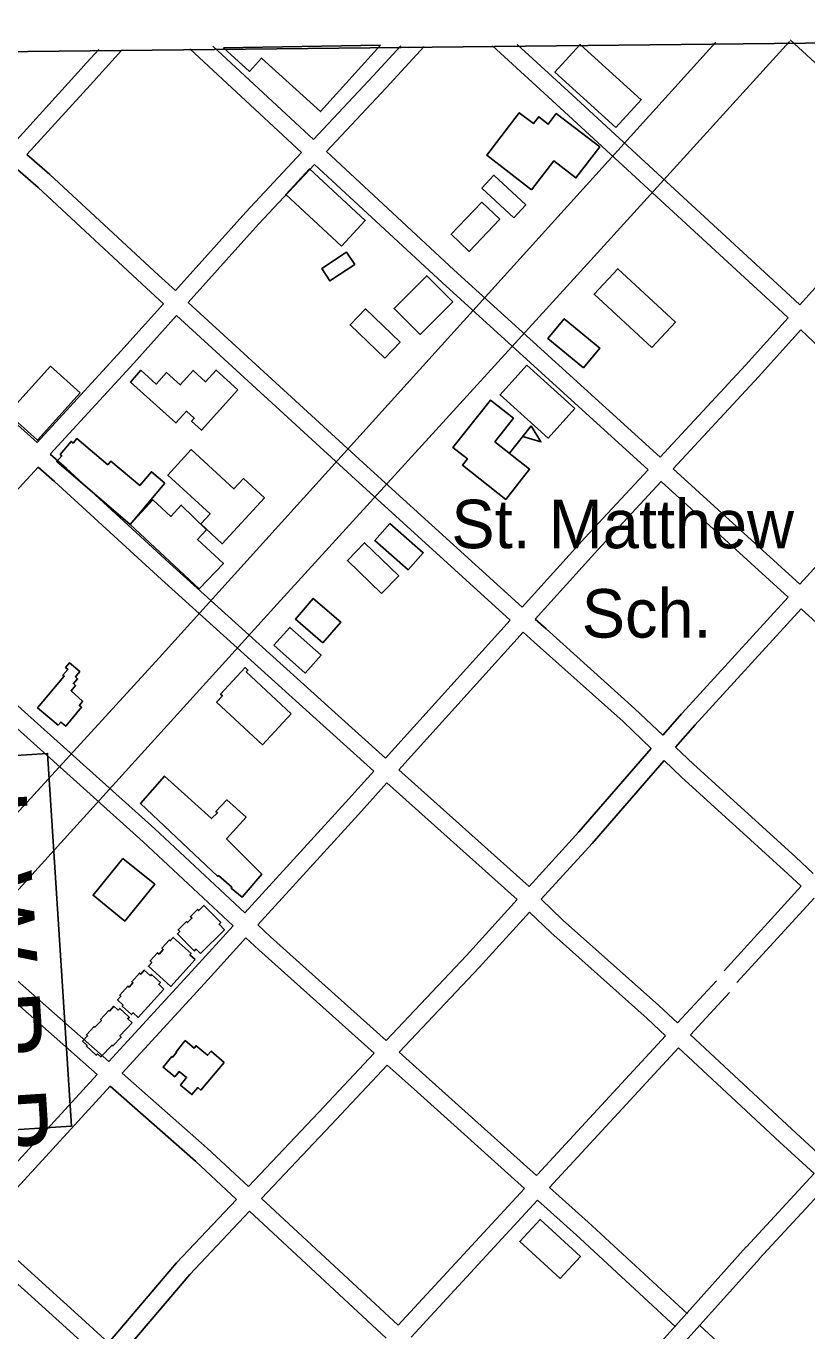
# Model space of a CAD drawing. Extents: x 3651524 to 3689615, y 505651 to 531377.
# Drawn here: x 3661683 to 3663019, y 527122 to 529354 of the extents above; entities that cross this region are included whole.
import ezdxf

# ---------------------------------------------------------------- set-up
doc = ezdxf.new("R2010")
doc.units = 0
for name, color, linetype in [('V-BLDG-IDEN', 7, 'Continuous'), ('V-BLDG-OTLN', 7, 'Continuous'), ('V-GRID-FRAM', 7, 'Continuous'), ('V-ROAD-CNTR', 7, 'Continuous'), ('V-TOPO-WATR-IDEN', 7, 'Continuous')]:
    doc.layers.add(name, color=color, linetype=linetype)

msp = doc.modelspace()

# ---------------------------------------------------------------- linework, layer by layer
at = {"layer": 'V-BLDG-OTLN'}
for p, q in [((3662020.873, 529316.469), (3662289.67, 529320.962)), ((3662630.511, 529321.412), (3662631.794, 529321.433)), ((3662510.228, 528622.925), (3662547.464, 528669.972))]:
    msp.add_line(p, q, dxfattribs=at)
for points in [[(3662289.67, 529320.962), (3662186.874, 529207.457), (3662085.969, 529298.841), (3662065.407, 529276.137), (3662020.873, 529316.469)], [(3662692.334, 529179.953), (3662588.017, 529274.552), (3662630.511, 529321.412)], [(3662631.794, 529321.433), (3662735.418, 529227.464), (3662692.334, 529179.953)]]:
    msp.add_lwpolyline(points, dxfattribs=at)
for points in [[(3662548.093, 529073.694), (3662471.157, 529132.562), (3662526.879, 529205.387), (3662551.202, 529186.776), (3662560.198, 529198.533), (3662576.545, 529186.025), (3662590.196, 529203.865), (3662664.522, 529146.991), (3662623.908, 529093.915), (3662585.85, 529123.037)], [(3662222.578, 528977.049), (3662127.568, 529065.347), (3662168.392, 529109.274), (3662263.401, 529020.976)], [(3662517.735, 529025.826), (3662463.116, 529076.625), (3662483.404, 529098.439), (3662538.023, 529047.64)], [(3662493.576, 529023.085), (3662441.134, 528968.136), (3662410.423, 528997.446), (3662462.865, 529052.395)], [(3662245.397, 528945.849), (3662203.078, 528917.695), (3662188.937, 528938.951), (3662231.256, 528967.105)], [(3662753.655, 528803.648), (3662654.965, 528894.854), (3662695.384, 528938.59), (3662794.074, 528847.384)], [(3662413.163, 528882.042), (3662357.171, 528826.147), (3662312.703, 528870.692), (3662368.695, 528926.587)], [(3662297.073, 528785.821), (3662237.572, 528842.519), (3662263.673, 528869.911), (3662323.175, 528813.214)], [(3662636.87, 528769.133), (3662575.939, 528819.17), (3662603.743, 528853.028), (3662664.675, 528802.992)], [(3661775.579, 528726.05), (3661702.621, 528645.086), (3661651.869, 528690.82), (3661724.827, 528771.784)], [(3662045.718, 528731.645), (3661983.405, 528662.339), (3661966.299, 528677.719), (3661970.939, 528682.882), (3661957.578, 528694.896), (3661939.515, 528674.805), (3661861.767, 528744.707), (3661879.834, 528764.802), (3661905.991, 528741.283), (3661923.657, 528760.931), (3661947.004, 528739.939), (3661969.106, 528764.519), (3661990.444, 528745.336), (3662008.348, 528765.244)], [(3662539.718, 528773.584), (3662621.851, 528699.46), (3662576.267, 528648.951), (3662494.134, 528723.075)], [(3662485.14, 528642.781), (3662544.593, 528595.726), (3662503.76, 528544.134), (3662429.752, 528602.709), (3662438.156, 528613.328), (3662413.544, 528632.806), (3662477.754, 528713.94), (3662516.923, 528682.941)], [(3661920.821, 528571.77), (3661861.248, 528501.249), (3661735.808, 528608.773), (3661744.611, 528618.407), (3661741.67, 528620.889), (3661760.427, 528643.096), (3661763.751, 528640.29), (3661770.293, 528648.031), (3661823.135, 528603.393), (3661828.398, 528609.625), (3661877.628, 528568.038), (3661897.588, 528591.394)], [(3662547.464, 528669.972), (3662563.819, 528642.297), (3662533.127, 528651.858)], [(3662090.989, 528546.737), (3662018.801, 528468.348), (3661982.244, 528502.009), (3661998.096, 528519.224), (3661925.924, 528585.688), (3661965.954, 528629.153), (3662038.923, 528561.96), (3662055.231, 528579.665)], [(3661979.602, 528391.022), (3661861.347, 528501.331), (3661900.289, 528543.311), (3661930.94, 528514.876), (3661948.872, 528534.207), (3661992.089, 528492.281), (3661976.326, 528475.661), (3662020.857, 528434.509)], [(3662305.473, 528503.087), (3662362.551, 528452.921), (3662336.857, 528423.687), (3662279.779, 528473.854)], [(3662291.321, 528383.01), (3662232.93, 528439.47), (3662262.276, 528469.82), (3662320.667, 528413.36)], [(3662191.084, 528298.897), (3662143.974, 528339.477), (3662174.35, 528374.741), (3662221.46, 528334.161)], [(3662107.173, 528294.699), (3662160.589, 528246.89), (3662187.92, 528277.426), (3662134.504, 528325.235)], [(3661738.086, 528157.9), (3661703.016, 528187.489), (3661748.586, 528241.499), (3661746.438, 528243.312), (3661754.963, 528253.416), (3661750.916, 528256.83), (3661757.421, 528264.539), (3661775.216, 528249.525), (3661767.696, 528240.614), (3661771.417, 528237.475), (3661764.251, 528228.978), (3661767.841, 528225.947), (3661760.237, 528216.931), (3661780.01, 528198.968), (3661774.452, 528191.557), (3661778.403, 528188.601), (3661751.193, 528156.161), (3661742.679, 528163.345)], [(3662136.991, 528177.591), (3662087.798, 528124.44), (3662009.161, 528197.213), (3662019.301, 528208.172), (3662016.006, 528211.221), (3662057.936, 528256.525), (3662062.796, 528252.028), (3662059.923, 528248.919)], [(3662086.807, 527902.985), (3662052.738, 527863.533), (3662034.341, 527879.425), (3662035.392, 527880.623), (3662012.596, 527900.704), (3662011.266, 527899.2), (3661879.039, 528024.098), (3661920.311, 528070.962), (3662000.74, 527998.068), (3662010.734, 528007.814), (3662008, 528010.218), (3662026.815, 528030.121), (3662059.609, 528000.48), (3662026.366, 527963.78)], [(3661849.018, 527930.095), (3661903.349, 527885.964), (3661852.069, 527822.826), (3661797.838, 527867.084)], [(3661981.615, 527767.287), (3661974.095, 527774.838), (3661971.029, 527771.782), (3661942.071, 527800.862), (3661946.124, 527804.898), (3661943.228, 527807.806), (3661957.644, 527822.163), (3661959.548, 527820.25), (3661967.097, 527827.766), (3661964.339, 527830.539), (3661976.633, 527842.784), (3661978.613, 527840.798), (3661987.401, 527849.551), (3662016.341, 527820.49), (3662013.347, 527817.508), (3662022.705, 527808.114)], [(3661972.404, 527757.135), (3661930.747, 527711.063), (3661892.548, 527745.605), (3661898.325, 527751.994), (3661895.331, 527754.702), (3661908.131, 527768.862), (3661910.812, 527766.437), (3661917.869, 527774.242), (3661915.543, 527776.345), (3661928.382, 527790.546), (3661929.973, 527789.108), (3661935.138, 527794.82), (3661965.563, 527767.309), (3661963.579, 527765.116)], [(3661919.238, 527706.471), (3661875.183, 527658.061), (3661866.327, 527666.12), (3661863.466, 527662.976), (3661847.582, 527677.433), (3661849.341, 527679.362), (3661839.812, 527688.033), (3661845.618, 527694.417), (3661843.464, 527696.377), (3661857.535, 527711.837), (3661859.467, 527710.082), (3661866.082, 527717.35), (3661863.993, 527719.253), (3661877.456, 527734.048), (3661879.373, 527732.303), (3661885.466, 527738.996), (3661895.997, 527729.411), (3661898.061, 527731.68), (3661913.104, 527717.993), (3661910.146, 527714.743)], [(3661864.796, 527648.716), (3661843.978, 527626.468), (3661845.979, 527624.599), (3661831.876, 527609.527), (3661830.408, 527610.901), (3661811.3, 527590.483), (3661805.67, 527595.75), (3661803.425, 527593.35), (3661786.556, 527609.136), (3661787.635, 527610.291), (3661780.012, 527617.426), (3661788.512, 527626.507), (3661786.67, 527628.23), (3661799.97, 527642.443), (3661801.207, 527641.286), (3661812.246, 527653.08), (3661810.767, 527654.462), (3661825.118, 527669.796), (3661825.965, 527669.001), (3661833.686, 527677.251), (3661840.828, 527670.57), (3661843.601, 527673.533), (3661859.794, 527658.38), (3661857.306, 527655.724)], [(3662021.9, 527580.769), (3661982.207, 527533.884), (3661976.964, 527538.187), (3661967.12, 527526.196), (3661947.291, 527542.478), (3661957.756, 527555.223), (3661945.128, 527565.592), (3661937.69, 527556.529), (3661917.665, 527572.968), (3661932.806, 527591.415), (3661934.098, 527590.356), (3661940.766, 527598.478), (3661939.861, 527599.224), (3661955.663, 527618.471), (3661971.058, 527605.831), (3661974.112, 527609.55), (3661993.703, 527593.465), (3662000.033, 527600.397)], [(3662596.903, 527211.608), (3662527.811, 527274.872), (3662562.506, 527312.763), (3662631.598, 527249.499)]]:
    msp.add_lwpolyline(points, close=True, dxfattribs=at)
at = {"layer": 'V-GRID-FRAM'}
msp.add_lwpolyline([(3655577.191, 529244.355), (3687244.414, 529585.207), (3687448.048, 511403.469), (3655764.959, 511062.446), (3655577.191, 529244.355)], dxfattribs=at)
at = {"layer": 'V-ROAD-CNTR'}
for points in [[(3660454.384, 526679.054), (3660654.935, 526900.868), (3661910.906, 528273.303), (3662512.079, 528937.931), (3662862.879, 529326.044)], [(3660466.746, 526574.572), (3660919.553, 527049.104), (3662112.611, 528364.963), (3662643.835, 528946.915), (3662989.293, 529327.404)], [(3662175.177, 529159.387), (3662002.677, 529319.289)], [(3662175.175, 529159.386), (3662277.04, 529268.323), (3662324.521, 529319.953)], [(3662197.177, 529138.992), (3662299.038, 529247.923), (3662364.145, 529318.721)], [(3662986.737, 528854.591), (3662969.887, 528870.555), (3662596.975, 529213.963), (3662481.282, 529319.937)], [(3663006.827, 528876.883), (3662990.365, 528892.479), (3662617.269, 529236.059), (3662523.389, 529322.051)], [(3663220.76, 529118.018), (3663166.305, 529167.943), (3662990.291, 529329.755)], [(3661780.282, 529283.57), (3661807.942, 529313.782)], [(3661802.408, 529263.312), (3661846.66, 529311.646)], [(3662154.686, 529137.474), (3661963.564, 529314.639)], [(3661662.111, 529153.431), (3661782.493, 529286.006)], [(3661684.79, 529133.781), (3661804.703, 529265.838)], [(3662767.673, 528616.564), (3662415.218, 528936.873), (3662197.178, 529138.992)], [(3661938.643, 528901.109), (3661909.845, 528927.505), (3661724.09, 529099.729), (3661684.791, 529133.781)], [(3661938.641, 528901.108), (3662059.024, 529035.172), (3662154.685, 529137.474)], [(3661960.758, 528880.837), (3662081.144, 529014.904), (3662176.687, 529117.08)], [(3662747.24, 528594.596), (3662394.932, 528914.771), (3662176.688, 529117.08)], [(3663220.76, 529118.018), (3663094.255, 528973.89), (3663006.827, 528876.884)], [(3661918.598, 528878.786), (3661889.511, 528905.447), (3661704.064, 529077.387), (3661664.618, 529111.565)], [(3661702.233, 528641.524), (3661634.631, 528702.032), (3661447.756, 528872.74)], [(3661702.233, 528641.524), (3661845.443, 528797.319), (3661918.597, 528878.786)], [(3662531.729, 528359.625), (3662260.136, 528606.427), (3661960.759, 528880.837)], [(3661724.59, 528621.515), (3661867.647, 528777.145), (3661940.714, 528858.515)], [(3662511.604, 528337.376), (3662239.912, 528584.269), (3661940.714, 528858.514)], [(3662986.736, 528854.592), (3662913.983, 528773.869), (3662767.673, 528616.565)], [(3663008.521, 528833.953), (3662936.111, 528753.609), (3662789.876, 528596.387)], [(3663153.202, 528703.758), (3663138.377, 528710.921), (3663008.521, 528833.951)], [(3663006.926, 528399.132), (3663224.595, 528637.321)], [(3662298.337, 528101.601), (3662211.398, 528179.483), (3661935.003, 528429.4), (3661752.272, 528596.736), (3661724.59, 528621.515)], [(3661485.004, 528359.715), (3661645.964, 528535.979), (3661704.285, 528599.426)], [(3662278.212, 528079.352), (3662191.328, 528157.185), (3661914.813, 528407.212), (3661732.138, 528574.496), (3661704.285, 528599.426)], [(3662747.24, 528594.596), (3662639.102, 528478.332), (3662531.729, 528359.626)], [(3663006.927, 528399.132), (3662789.876, 528596.387)], [(3662769.443, 528574.419), (3662661.21, 528458.052), (3662553.931, 528339.45)], [(3662986.689, 528376.986), (3662769.443, 528574.418)], [(3661485.004, 528359.716), (3661579.778, 528271.094), (3661903.843, 527980.428), (3662057.627, 527836.855)], [(3662805.271, 528178.466), (3662986.688, 528376.986)], [(3661464.773, 528337.562), (3661559.516, 528248.968), (3661883.589, 527958.296), (3662037.422, 527814.677)], [(3662511.604, 528337.378), (3662298.336, 528101.602)], [(3662772.485, 528140.765), (3662724.806, 528186.051), (3662572.664, 528322.426), (3662553.931, 528339.449)], [(3662827.417, 528158.228), (3663008.89, 528356.809)], [(3663154.025, 528224.552), (3663144.96, 528233.151), (3663008.89, 528356.809)], [(3662533.806, 528317.202), (3662320.682, 528081.585)], [(3662752.782, 528118.105), (3662704.46, 528164.001), (3662552.564, 528300.156), (3662533.807, 528317.201)], [(3662805.025, 528178.189), (3662772.485, 528140.765)], [(3662827.663, 528158.505), (3662794.258, 528120.085)], [(3662752.782, 528118.105), (3662629.024, 527975.77), (3662543.593, 527881.898)], [(3663029.46, 527904.48), (3662999.361, 527932.555), (3662824.916, 528090.968), (3662794.258, 528120.085)], [(3661825.015, 527582.645), (3661574.664, 527803.355), (3661249.219, 528100.24)], [(3662774.555, 528097.425), (3662651.44, 527955.83), (3662564.604, 527860.414)], [(3663009.205, 527882.348), (3662979.045, 527910.481), (3662804.5, 528068.984), (3662774.555, 528097.425)], [(3661804.732, 527560.534), (3661554.634, 527781.019), (3661229.131, 528077.959)], [(3662278.212, 528079.353), (3662229.467, 528025.462), (3662057.628, 527836.855)], [(3662543.593, 527881.898), (3662320.682, 528081.584)], [(3662300.558, 528059.336), (3662251.678, 528005.298), (3662079.559, 527816.381)], [(3662523.4, 527859.71), (3662300.558, 528059.335)], [(3662877.128, 527738.036), (3663009.204, 527882.349)], [(3662523.4, 527859.71), (3662436.419, 527764.134), (3662299.34, 527618.564)], [(3662797.559, 527648.596), (3662765.63, 527678.304), (3662601.066, 527825.124), (3662564.604, 527860.414)], [(3662899.258, 527717.783), (3663031.143, 527861.885)], [(3662544.402, 527838.216), (3662458.435, 527743.754), (3662321.686, 527598.534)], [(3662777.196, 527626.565), (3662745.424, 527656.126), (3662580.64, 527803.144), (3662544.402, 527838.216)], [(3662037.423, 527814.678), (3661972.418, 527743.33), (3661825.014, 527582.647)], [(3662079.558, 527816.381), (3662101.42, 527795.97), (3662299.34, 527618.564)], [(3662059.353, 527794.204), (3661994.56, 527723.089), (3661847.522, 527562.804)], [(3662059.352, 527794.203), (3662081.17, 527773.834), (3662278.767, 527596.716)], [(3662797.558, 527648.596), (3662864.456, 527720.976)], [(3662819.522, 527628.161), (3662886.488, 527700.614)], [(3662557.965, 527389.37), (3662777.195, 527626.565)], [(3662992.986, 527466.769), (3662819.523, 527628.161)], [(3662578.556, 527367.45), (3662799.159, 527606.13)], [(3662972.55, 527444.805), (3662799.16, 527606.13)], [(3662278.767, 527596.716), (3662183.245, 527495.274), (3662063.97, 527368.807)], [(3662321.686, 527598.534), (3662367.346, 527557.606), (3662556.259, 527387.526)], [(3661804.731, 527560.536), (3661583.617, 527319.499)], [(3662063.971, 527368.806), (3661992.984, 527434.565), (3661847.523, 527562.803)], [(3662301.113, 527576.686), (3662205.077, 527474.7), (3662085.979, 527348.418)], [(3662301.113, 527576.686), (3662347.298, 527535.288), (3662535.895, 527365.493)], [(3661827.239, 527540.693), (3661605.876, 527299.385)], [(3662043.386, 527346.98), (3661972.868, 527412.305), (3661827.239, 527540.692)], [(3662992.879, 527466.867), (3663051.919, 527412.993)], [(3662972.657, 527444.707), (3663031.526, 527390.989)], [(3662556.259, 527387.525), (3662557.323, 527388.676)], [(3662915.392, 527265.672), (3663031.527, 527390.988)], [(3662319.861, 527131.758), (3662535.895, 527365.492)], [(3662578.556, 527367.452), (3662644.682, 527307.918)], [(3662937.396, 527245.28), (3663053.688, 527370.766)], [(3662043.386, 527346.981), (3661940.87, 527238.282), (3661824.53, 527101.524)], [(3662319.863, 527131.758), (3662085.979, 527348.418)], [(3662341.869, 527111.37), (3662558.192, 527345.418)], [(3662558.192, 527345.419), (3662624.61, 527285.622)], [(3662065.395, 527326.593), (3661963.222, 527218.259), (3661846.744, 527081.337)], [(3662299.499, 527109.727), (3662065.395, 527326.592)], [(3661824.53, 527101.523), (3661771.923, 527149.329), (3661605.876, 527299.384)], [(3662643.908, 527308.636), (3662814.453, 527150.982)], [(3661805.081, 527078.661), (3661751.777, 527127.099), (3661585.596, 527277.276)], [(3662577.249, 526893.551), (3662726.642, 527055.682), (3662915.238, 527265.503)], [(3662623.544, 527286.606), (3662794.124, 527128.92)], [(3662599.274, 526873.182), (3662748.829, 527035.49), (3662937.55, 527245.449)], [(3662836.482, 527130.617), (3662909.717, 527062.918), (3663054.767, 526929.706)]]:
    msp.add_lwpolyline(points, dxfattribs=at)
at = {"layer": 'V-TOPO-WATR-IDEN'}
msp.add_lwpolyline([(3661495.821, 528395.134), (3661575.572, 528100.272), (3661719.999, 528109.543), (3661760.907, 527472.323), (3661616.479, 527463.051), (3661575.72, 527150.549)], dxfattribs=at)

# ---------------------------------------------------------------- texts
at = {"layer": 'V-BLDG-IDEN'}
for s, height, p in [('St. Matthew', 82.99983, (3662410.784, 528460.528)), ('Sch.', 82.9998, (3662633.778, 528307.7))]:
    msp.add_text(s, height=height, dxfattribs=at).set_placement(p)
at = {"layer": 'V-TOPO-WATR-IDEN'}
msp.add_text('L.W.R.P.', height=124.4995, rotation=273.673121, dxfattribs=at).set_placement((3661559.604, 528041.369))

doc.saveas('drawing.dxf')
